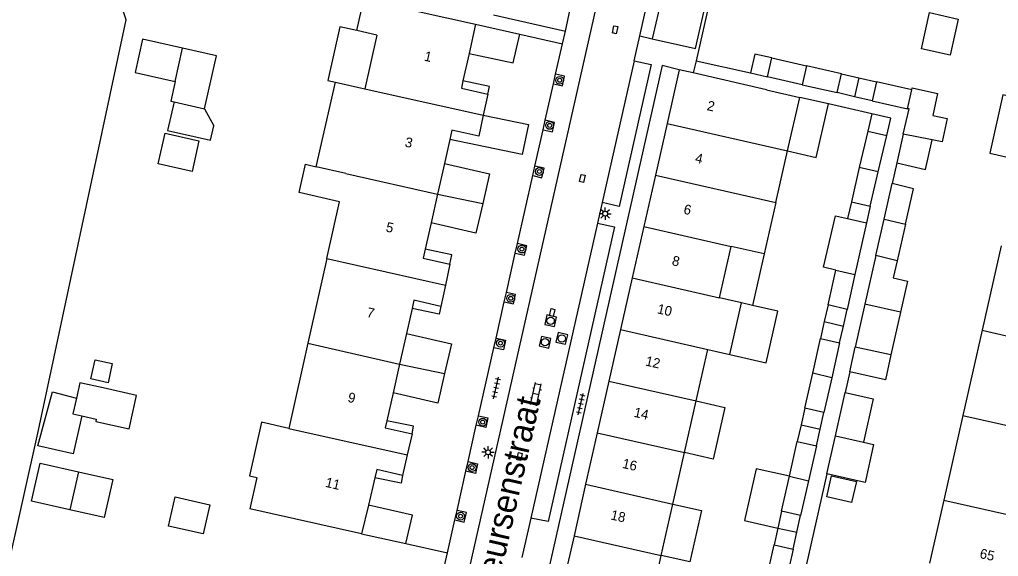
# Model space of a CAD drawing. Extents: x 128999 to 131010, y 395498 to 399007.
# Drawn here: x 129378.9 to 129478.9, y 398683.9 to 398738.8 of the extents above; entities that cross this region are included whole.
import ezdxf

# ---------------------------------------------------------------- set-up
doc = ezdxf.new("R2010")
doc.units = 0
for name, color, linetype in [('gg-afsc-erfafscheiding', 7, 'Continuous'), ('gg-afsc-muur', 7, 'Continuous'), ('gg-anno-huisnummerreeks BGT', 7, 'Continuous'), ('gg-anno-openbare ruimte label', 7, 'Continuous'), ('gg-bbg-bijgebouw', 7, 'Continuous'), ('gg-bbg-gedigitaliseerde bebouwing', 7, 'Continuous'), ('gg-bbg-gedigitaliseerde bijgebouw', 7, 'Continuous'), ('gg-bbg-hoofdgebouw', 7, 'Continuous'), ('gg-bbg-luifel en loopbrug', 7, 'Continuous'), ('gg-bbg-tussenscheiding', 7, 'Continuous'), ('gg-knt-verharding', 7, 'Continuous'), ('gg-knt-verharding nz', 7, 'Continuous'), ('gg-kntw-beschoeiing', 7, 'Continuous'), ('gt-grn-weggrens', 7, 'Continuous'), ('gt-symb-boom', 7, 'Continuous'), ('gt-symb-klinker verharding', 7, 'Continuous'), ('gt-symb-kolk center center', 7, 'Continuous'), ('gt-symb-lichtmast', 7, 'Continuous'), ('gt-symb-rioolschacht', 7, 'Continuous'), ('gt-symb-tegel verharding', 7, 'Continuous')]:
    doc.layers.add(name, color=color, linetype=linetype)

# ---------------------------------------------------------------- blocks, each defined once
blk = doc.blocks.new('gt0-KOLKCC')
at = {"layer": 'gt-symb-kolk center center'}
blk.add_lwpolyline([(-0.375, 0.2), (0.375, 0.2), (0.375, -0.2), (-0.375, -0.2)], close=True, dxfattribs=at)
blk = doc.blocks.new('gt0-BOOM')
at = {"layer": 'gt-symb-boom'}
for radius in [0.4, 0.2]:
    blk.add_circle((0, 0), radius, dxfattribs=at)
blk = doc.blocks.new('gt0-LMAST')
at = {"layer": 'gt-symb-lichtmast'}
for p, q in [((-0.182, 0.173), (-0.447, 0.438)), ((-0.005, 0.246), (-0.005, 0.621)), ((0.172, 0.173), (0.437, 0.438)), ((-0.255, -0.004), (-0.63, -0.004)), ((-0.182, -0.181), (-0.447, -0.446)), ((-0.005, -0.254), (-0.005, -0.629)), ((0.437, -0.446), (0.172, -0.181)), ((0.245, -0.004), (0.62, -0.004))]:
    blk.add_line(p, q, dxfattribs=at)
blk.add_circle((-0.005, -0.004), 0.25, dxfattribs=at)
blk = doc.blocks.new('gt0-TEG1')
at = {"layer": 'gt-symb-tegel verharding'}
for p, q in [((-1.125, 0), (1.125, 0)), ((-0.9, -0.25), (-0.9, 0.25)), ((-0.45, -0.25), (-0.45, 0.25)), ((0, -0.25), (0, 0.25)), ((0.45, -0.25), (0.45, 0.25)), ((0.9, -0.25), (0.9, 0.25))]:
    blk.add_line(p, q, dxfattribs=at)
blk = doc.blocks.new('gt0-KL1')
at = {"layer": 'gt-symb-klinker verharding'}
for p, q in [((-1.15, 0.3), (1.15, 0.3)), ((-1, -0.3), (-1, 0.3)), ((-0.5, 0.3), (-0.5, 0.45)), ((0, -0.3), (0, 0.3)), ((0.5, 0.3), (0.5, 0.45)), ((1, -0.3), (1, 0.3)), ((-1.15, -0.3), (1.15, -0.3)), ((-0.5, -0.45), (-0.5, -0.3)), ((0.5, -0.45), (0.5, -0.3))]:
    blk.add_line(p, q, dxfattribs=at)
blk = doc.blocks.new('gt0-RS')
at = {"layer": 'gt-symb-rioolschacht'}
blk.add_lwpolyline([(-0.5, -0.5), (0.5, -0.5), (0.5, 0.5), (-0.5, 0.5)], close=True, dxfattribs=at)
blk.add_circle((0, 0), 0.375, dxfattribs=at)

msp = doc.modelspace()

# ---------------------------------------------------------------- linework, layer by layer
at = {"layer": 'gg-afsc-erfafscheiding'}
for p, q in [((129450.821, 398747.022), (129447.977, 398734.545)), ((129429.973, 398737.26), (129434.34, 398736.283)), ((129447.977, 398734.545), (129453.526, 398733.293)), ((129418.343, 398685.187), (129422.582, 398684.239))]:
    msp.add_line(p, q, dxfattribs=at)
at = {"layer": 'gg-afsc-muur'}
for p, q in [((129465.928, 398729.114), (129461.496, 398730.131)), ((129468.49, 398724.097), (129468.019, 398721.993)), ((129463.677, 398702.749), (129463.199, 398700.623)), ((129461.331, 398692.307), (129455.652, 398667.036)), ((129417.593, 398662.157), (129422.582, 398684.239))]:
    msp.add_line(p, q, dxfattribs=at)
at = {"layer": 'gg-bbg-bijgebouw'}
for p, q in [((129434.631, 398737.57), (129435.371, 398740.98)), ((129427.271, 398739.23), (129434.631, 398737.57)), ((129455.27, 398732.9), (129455.72, 398734.83)), ((129455.72, 398734.83), (129459.252, 398734.029)), ((129462.82, 398733.22), (129459.252, 398734.029)), ((129462.38, 398731.28), (129462.82, 398733.22)), ((129458.819, 398732.091), (129455.27, 398732.9)), ((129458.819, 398732.091), (129462.38, 398731.28)), ((129466.41, 398732.4), (129465.97, 398730.45)), ((129470.02, 398731.58), (129466.41, 398732.4)), ((129465.97, 398730.45), (129469.57, 398729.63)), ((129465.521, 398727.361), (129464.654, 398723.625)), ((129466.596, 398723.172), (129467.467, 398726.907)), ((129464.654, 398723.625), (129463.84, 398720.12)), ((129465.78, 398719.67), (129466.596, 398723.172)), ((129467.188, 398718.337), (129468.019, 398721.993)), ((129463.84, 398720.12), (129465.78, 398719.67)), ((129466.35, 398714.646), (129467.188, 398718.337)), ((129465.395, 398717.96), (129464.21, 398712.685)), ((129461.47, 398709.59), (129462.27, 398713.14)), ((129464.21, 398712.685), (129463.41, 398709.12)), ((129463.41, 398709.12), (129461.47, 398709.59)), ((129459.89, 398702.6), (129460.69, 398706.16)), ((129460.69, 398706.16), (129462.64, 398705.7)), ((129462.64, 398705.7), (129461.841, 398702.149)), ((129459.09, 398699.04), (129459.89, 398702.6)), ((129461.841, 398702.149), (129461.04, 398698.59)), ((129461.04, 398698.59), (129459.09, 398699.04)), ((129457.517, 398692.071), (129458.32, 398695.62)), ((129458.32, 398695.62), (129460.27, 398695.17)), ((129460.27, 398695.17), (129459.467, 398691.621)), ((129456.71, 398688.5), (129457.517, 398692.071)), ((129459.467, 398691.621), (129458.66, 398688.05)), ((129458.66, 398688.05), (129456.71, 398688.5)), ((129455.141, 398681.53), (129455.94, 398685.08)), ((129455.94, 398685.08), (129457.89, 398684.64)), ((129457.89, 398684.64), (129457.095, 398681.091))]:
    msp.add_line(p, q, dxfattribs=at)
msp.add_lwpolyline([(129469.15, 398727.042), (129469.735, 398729.617), (129469.57, 398729.63)], dxfattribs=at)
at = {"layer": 'gg-bbg-gedigitaliseerde bebouwing'}
for p, q in [((129415.378, 398737.166), (129414.152, 398731.681)), ((129409.181, 398723.705), (129411.138, 398732.362)), ((129411.138, 398732.362), (129414.152, 398731.681)), ((129457.331, 398725.332), (129458.573, 398730.802)), ((129456.134, 398720.055), (129457.331, 398725.332)), ((129456.134, 398720.055), (129454.94, 398714.795)), ((129450.366, 398710.298), (129451.554, 398715.559)), ((129454.94, 398714.795), (129451.554, 398715.559)), ((129479.152, 398715.619), (129477.202, 398706.99)), ((129410.274, 398714.341), (129408.333, 398705.661)), ((129452.615, 398709.788), (129450.366, 398710.298)), ((129451.421, 398704.522), (129452.615, 398709.788)), ((129477.202, 398706.99), (129475.234, 398698.279)), ((129408.333, 398705.661), (129406.39, 398696.971)), ((129447.99, 398699.77), (129449.178, 398705.031)), ((129449.178, 398705.031), (129451.421, 398704.522)), ((129446.8, 398694.5), (129447.99, 398699.77)), ((129475.234, 398698.279), (129473.278, 398689.621)), ((129445.613, 398689.239), (129446.8, 398694.5)), ((129444.426, 398683.981), (129445.613, 398689.239)), ((129473.278, 398689.621), (129471.824, 398683.186)), ((129443.232, 398678.69), (129444.426, 398683.981))]:
    msp.add_line(p, q, dxfattribs=at)
for points in [[(129410.274, 398714.341), (129411.569, 398720.13), (129407.421, 398721.068), (129408.074, 398723.956), (129409.181, 398723.705)], [(129406.39, 398696.971), (129403.585, 398697.605), (129402.347, 398692.129), (129403.11, 398691.956), (129402.395, 398688.753)]]:
    msp.add_lwpolyline(points, dxfattribs=at)
at = {"layer": 'gg-bbg-gedigitaliseerde bijgebouw'}
for p, q in [((129394.762, 398732.408), (129395.529, 398735.823)), ((129394.653, 398730.341), (129397.775, 398729.64)), ((129397.775, 398729.64), (129398.715, 398727.892)), ((129465.521, 398727.361), (129467.467, 398726.907)), ((129472.091, 398726.456), (129469.15, 398727.042)), ((129462.228, 398718.698), (129463.443, 398718.415)), ((129463.443, 398718.415), (129465.395, 398717.96)), ((129469.357, 398717.844), (129468.508, 398714.107)), ((129468.508, 398714.107), (129466.35, 398714.646)), ((129463.677, 398702.749), (129464.247, 398705.285)), ((129467.886, 398704.47), (129464.247, 398705.285)), ((129385.226, 398698.252), (129386.703, 398697.92)), ((129461.331, 398692.307), (129462.208, 398696.21)), ((129462.208, 398696.21), (129465.069, 398695.569)), ((129384.884, 398692.54), (129384.007, 398688.637))]:
    msp.add_line(p, q, dxfattribs=at)
for points in [[(129395.529, 398735.823), (129391.431, 398736.743), (129390.664, 398733.328), (129394.762, 398732.408)], [(129470.02, 398731.58), (129470.063, 398731.776), (129472.658, 398731.206), (129472.164, 398728.96), (129473.629, 398728.638), (129473.105, 398726.254), (129472.091, 398726.456)], [(129394.653, 398730.341), (129393.996, 398727.414), (129398.386, 398726.428), (129398.715, 398727.892)], [(129469.357, 398717.844), (129470.177, 398721.454), (129468.019, 398721.993)], [(129462.27, 398713.14), (129461.002, 398713.436), (129462.228, 398718.698)], [(129467.886, 398704.47), (129467.318, 398701.933), (129463.677, 398702.749)], [(129386.587, 398703.984), (129388.343, 398703.59), (129387.905, 398701.638), (129386.149, 398702.032), (129386.587, 398703.984)], [(129387.417, 398701.102), (129385.036, 398701.637), (129384.679, 398700.046)], [(129386.703, 398697.92), (129386.65, 398697.687), (129390.065, 398696.92), (129390.832, 398700.335), (129387.417, 398701.102)], [(129384.679, 398700.046), (129384.321, 398698.455), (129385.226, 398698.252)], [(129465.069, 398695.569), (129466.111, 398695.336), (129465.237, 398691.432), (129461.331, 398692.307)], [(129384.007, 398688.637), (129380.105, 398689.513), (129380.981, 398693.416), (129384.884, 398692.54)], [(129464.353, 398691.553), (129463.873, 398689.406), (129461.335, 398689.975), (129461.816, 398692.121), (129464.353, 398691.553)], [(129394.753, 398689.969), (129398.314, 398689.164), (129397.639, 398686.176), (129394.078, 398686.98), (129394.753, 398689.969)]]:
    msp.add_lwpolyline(points, dxfattribs=at)
at = {"layer": 'gg-bbg-hoofdgebouw'}
for p, q in [((129413.323, 398737.626), (129414.039, 398740.83)), ((129414.039, 398740.83), (129425.46, 398738.27)), ((129425.46, 398738.27), (129424.788, 398735.266)), ((129415.378, 398737.166), (129413.323, 398737.626)), ((129424.788, 398735.266), (129424.166, 398732.489)), ((129446.251, 398733.62), (129445.015, 398728.139)), ((129447.691, 398733.291), (129446.251, 398733.62)), ((129455.171, 398731.58), (129447.691, 398733.291)), ((129426.721, 398731.14), (129426.245, 398728.991)), ((129455.171, 398731.58), (129458.573, 398730.802)), ((129445.015, 398728.139), (129443.824, 398722.859)), ((129422.827, 398726.503), (129422.273, 398724.029)), ((129422.273, 398724.029), (129421.575, 398720.909)), ((129443.824, 398722.859), (129442.637, 398717.598)), ((129421.575, 398720.909), (129420.919, 398717.979)), ((129420.919, 398717.979), (129420.316, 398715.288)), ((129442.637, 398717.598), (129441.451, 398712.34)), ((129422.841, 398713.76), (129422.37, 398711.618)), ((129441.451, 398712.34), (129440.262, 398707.07)), ((129422.37, 398711.618), (129421.891, 398709.44)), ((129418.962, 398709.233), (129418.387, 398706.66)), ((129440.262, 398707.07), (129439.075, 398701.809)), ((129418.387, 398706.66), (129417.69, 398703.54)), ((129417.69, 398703.54), (129417.035, 398700.609)), ((129439.075, 398701.809), (129437.884, 398696.529)), ((129417.035, 398700.609), (129416.397, 398697.751)), ((129418.961, 398696.4), (129418.477, 398694.251)), ((129437.884, 398696.529), (129436.7, 398691.28)), ((129418.477, 398694.251), (129418.001, 398692.14)), ((129415.163, 398691.914), (129414.504, 398689.13)), ((129436.7, 398691.28), (129435.509, 398686)), ((129414.504, 398689.13), (129413.811, 398686.2)), ((129413.811, 398686.2), (129402.395, 398688.753)), ((129435.509, 398686), (129434.327, 398680.761))]:
    msp.add_line(p, q, dxfattribs=at)
for points in [[(129424.166, 398732.489), (129424.001, 398731.75), (129426.721, 398731.14)], [(129426.245, 398728.991), (129425.771, 398726.85), (129423.041, 398727.46), (129422.827, 398726.503)], [(129420.316, 398715.288), (129420.111, 398714.37), (129422.841, 398713.76)], [(129421.891, 398709.44), (129419.151, 398710.08), (129418.962, 398709.233)], [(129416.397, 398697.751), (129416.231, 398697.01), (129418.961, 398696.4)], [(129418.001, 398692.14), (129415.361, 398692.75), (129415.163, 398691.914)]]:
    msp.add_lwpolyline(points, dxfattribs=at)
at = {"layer": 'gg-bbg-luifel en loopbrug'}
for p, q in [((129425.46, 398738.27), (129429.973, 398737.26)), ((129453.526, 398733.293), (129455.27, 398732.9)), ((129462.82, 398733.22), (129464.615, 398732.81)), ((129464.615, 398732.81), (129464.174, 398730.865)), ((129464.615, 398732.81), (129466.41, 398732.4)), ((129464.174, 398730.865), (129462.38, 398731.28)), ((129461.496, 398730.131), (129458.573, 398730.802)), ((129465.97, 398730.45), (129464.174, 398730.865)), ((129465.928, 398729.114), (129465.521, 398727.361)), ((129469.15, 398727.042), (129468.49, 398724.097)), ((129430.212, 398724.966), (129422.827, 398726.503)), ((129421.575, 398720.909), (129426.18, 398719.95)), ((129463.84, 398720.12), (129463.443, 398718.415)), ((129465.78, 398719.67), (129465.395, 398717.96)), ((129454.94, 398714.795), (129453.746, 398709.531)), ((129466.35, 398714.646), (129465.232, 398709.671)), ((129453.746, 398709.531), (129452.615, 398709.788)), ((129461.47, 398709.59), (129461.08, 398707.875)), ((129463.025, 398707.41), (129463.41, 398709.12)), ((129465.232, 398709.671), (129464.247, 398705.285)), ((129468.869, 398708.857), (129465.232, 398709.671)), ((129468.869, 398708.857), (129467.886, 398704.47)), ((129461.08, 398707.875), (129460.69, 398706.16)), ((129461.08, 398707.875), (129463.025, 398707.41)), ((129462.64, 398705.7), (129463.025, 398707.41)), ((129417.69, 398703.54), (129422.295, 398702.581)), ((129462.208, 398696.21), (129463.199, 398700.623)), ((129459.09, 398699.04), (129458.705, 398697.33)), ((129460.655, 398696.88), (129461.04, 398698.59)), ((129458.705, 398697.33), (129458.32, 398695.62)), ((129458.705, 398697.33), (129460.655, 398696.88)), ((129460.27, 398695.17), (129460.655, 398696.88)), ((129456.71, 398688.5), (129456.324, 398686.784)), ((129458.275, 398686.345), (129458.66, 398688.05)), ((129413.811, 398686.2), (129418.343, 398685.187)), ((129456.324, 398686.784), (129455.94, 398685.08)), ((129456.324, 398686.784), (129458.275, 398686.345)), ((129457.89, 398684.64), (129458.275, 398686.345))]:
    msp.add_line(p, q, dxfattribs=at)
for points in [[(129471.837, 398739.456), (129474.763, 398738.794), (129473.934, 398735.128), (129471.004, 398735.772), (129471.837, 398739.456)], [(129413.323, 398737.626), (129411.575, 398738.017), (129410.345, 398732.538), (129411.138, 398732.362)], [(129424.788, 398735.266), (129429.298, 398734.327), (129429.973, 398737.26)], [(129397.775, 398729.64), (129398.989, 398735.047), (129395.529, 398735.823)], [(129455.72, 398734.83), (129453.965, 398735.228), (129453.526, 398733.293)], [(129394.762, 398732.408), (129394.315, 398730.417), (129394.653, 398730.341)], [(129426.721, 398731.14), (129426.884, 398731.923), (129424.166, 398732.489)], [(129482.487, 398730.351), (129479.33, 398731.058), (129477.994, 398725.09), (129481.129, 398724.37)], [(129457.331, 398725.332), (129460.257, 398724.668), (129461.496, 398730.131)], [(129426.245, 398728.991), (129430.85, 398728.032), (129430.212, 398724.966)], [(129467.467, 398726.907), (129467.876, 398728.66), (129465.928, 398729.114)], [(129393.734, 398727.129), (129397.194, 398726.352), (129396.493, 398723.23), (129393.033, 398724.007), (129393.734, 398727.129)], [(129468.49, 398724.097), (129471.416, 398723.442), (129472.091, 398726.456)], [(129422.273, 398724.029), (129426.874, 398722.971), (129426.18, 398719.95)], [(129426.18, 398719.95), (129425.486, 398716.929), (129420.919, 398717.979)], [(129422.841, 398713.76), (129423.041, 398714.72), (129420.316, 398715.288)], [(129468.508, 398714.107), (129468.115, 398712.351), (129469.578, 398712.023), (129468.869, 398708.857)], [(129421.891, 398709.44), (129421.728, 398708.657), (129418.962, 398709.233)], [(129451.421, 398704.522), (129455.127, 398703.682), (129456.321, 398708.947), (129453.746, 398709.531)], [(129418.387, 398706.66), (129422.989, 398705.602), (129422.295, 398702.581)], [(129422.295, 398702.581), (129421.601, 398699.56), (129417.035, 398700.609)], [(129385.226, 398698.252), (129384.355, 398694.374), (129380.737, 398695.187), (129382.22, 398700.692), (129384.679, 398700.046)], [(129463.199, 398700.623), (129466.06, 398699.98), (129465.069, 398695.569)], [(129447.99, 398699.77), (129450.916, 398699.106), (129449.721, 398693.838), (129446.8, 398694.5)], [(129418.961, 398696.4), (129419.124, 398697.183), (129416.397, 398697.751)], [(129384.884, 398692.54), (129388.396, 398691.751), (129387.52, 398687.848), (129384.007, 398688.637)], [(129418.001, 398692.14), (129417.838, 398691.357), (129415.163, 398691.914)], [(129457.517, 398692.071), (129454.102, 398692.84), (129452.912, 398687.552), (129456.324, 398686.784)], [(129418.343, 398685.187), (129419.011, 398688.094), (129414.504, 398689.13)], [(129445.613, 398689.239), (129448.539, 398688.575), (129447.347, 398683.319), (129444.426, 398683.981)]]:
    msp.add_lwpolyline(points, dxfattribs=at)
at = {"layer": 'gg-bbg-tussenscheiding'}
for p, q in [((129459.252, 398734.029), (129458.819, 398732.091)), ((129414.152, 398731.681), (129426.245, 398728.991)), ((129469.57, 398729.63), (129470.02, 398731.58)), ((129445.015, 398728.139), (129457.331, 398725.332)), ((129412.215, 398723.021), (129409.181, 398723.705)), ((129412.215, 398723.021), (129421.575, 398720.909)), ((129466.596, 398723.172), (129464.654, 398723.625)), ((129443.824, 398722.859), (129456.134, 398720.055)), ((129467.188, 398718.337), (129469.357, 398717.844)), ((129442.637, 398717.598), (129451.554, 398715.559)), ((129410.274, 398714.341), (129422.37, 398711.618)), ((129462.27, 398713.14), (129464.21, 398712.685)), ((129441.451, 398712.34), (129450.366, 398710.298)), ((129440.262, 398707.07), (129449.178, 398705.031)), ((129477.202, 398706.99), (129489.3, 398704.24)), ((129408.333, 398705.661), (129417.69, 398703.54)), ((129461.841, 398702.149), (129459.89, 398702.6)), ((129439.075, 398701.809), (129447.99, 398699.77)), ((129475.234, 398698.279), (129484.61, 398696.19)), ((129406.39, 398696.971), (129418.477, 398694.251)), ((129437.884, 398696.529), (129446.8, 398694.5)), ((129457.517, 398692.071), (129459.467, 398691.621)), ((129436.7, 398691.28), (129445.613, 398689.239)), ((129473.278, 398689.621), (129485.375, 398686.901)), ((129435.509, 398686), (129444.426, 398683.981))]:
    msp.add_line(p, q, dxfattribs=at)
at = {"layer": 'gg-knt-verharding'}
for p, q in [((129441.706, 398757.612), (129419.974, 398661.216)), ((129442.238, 398737.076), (129444.731, 398748.104)), ((129446.006, 398747.816), (129443.509, 398736.792)), ((129441.663, 398734.534), (129442.238, 398737.076)), ((129433.635, 398733.161), (129434.34, 398736.283)), ((129433.415, 398732.189), (129433.635, 398733.161)), ((129432.571, 398728.455), (129433.415, 398732.189)), ((129432.352, 398727.484), (129432.571, 398728.455)), ((129431.511, 398723.763), (129432.352, 398727.484)), ((129431.294, 398722.799), (129431.511, 398723.763)), ((129429.724, 398715.851), (129431.294, 398722.799)), ((129438.387, 398720.048), (129437.908, 398717.935)), ((129429.507, 398714.891), (129429.724, 398715.851)), ((129428.599, 398710.871), (129429.507, 398714.891)), ((129428.38, 398709.901), (129428.599, 398710.871)), ((129427.542, 398706.194), (129428.38, 398709.901)), ((129427.319, 398705.204), (129427.542, 398706.194)), ((129425.75, 398698.262), (129427.319, 398705.204)), ((129425.529, 398697.283), (129425.75, 398698.262)), ((129424.69, 398693.569), (129425.529, 398697.283)), ((129424.469, 398692.591), (129424.69, 398693.569)), ((129423.562, 398688.575), (129424.469, 398692.591)), ((129423.343, 398687.608), (129423.562, 398688.575)), ((129422.582, 398684.239), (129423.343, 398687.608)), ((129431.091, 398687.786), (129430.185, 398683.782))]:
    msp.add_line(p, q, dxfattribs=at)
for points in [[(129443.509, 398736.792), (129447.926, 398735.803), (129450.427, 398746.818), (129446.006, 398747.816)], [(129446.251, 398733.62), (129444.531, 398734.04), (129426.621, 398654.55)], [(129441.663, 398734.534), (129443.393, 398734.161), (129440.121, 398719.639), (129438.387, 398720.048)], [(129433.415, 398732.189), (129434.328, 398731.983), (129434.548, 398732.955), (129433.635, 398733.161)], [(129432.352, 398727.484), (129433.296, 398727.271), (129433.525, 398728.24), (129432.571, 398728.455)], [(129431.294, 398722.799), (129432.238, 398722.586), (129432.461, 398723.548), (129431.511, 398723.763)], [(129437.908, 398717.935), (129439.646, 398717.56), (129432.873, 398687.45), (129431.091, 398687.786)], [(129429.507, 398714.891), (129430.452, 398714.678), (129430.679, 398715.635), (129429.724, 398715.851)], [(129428.38, 398709.901), (129429.329, 398709.687), (129429.543, 398710.658), (129428.599, 398710.871)], [(129427.542, 398706.194), (129428.511, 398705.975), (129428.294, 398704.984), (129427.319, 398705.204)], [(129425.75, 398698.262), (129426.715, 398698.044), (129426.498, 398697.064), (129425.529, 398697.283)], [(129424.69, 398693.569), (129425.651, 398693.352), (129425.43, 398692.374), (129424.469, 398692.591)], [(129423.343, 398687.608), (129424.298, 398687.392), (129424.526, 398688.357), (129423.562, 398688.575)]]:
    msp.add_lwpolyline(points, dxfattribs=at)
at = {"layer": 'gg-knt-verharding nz'}
for p, q in [((129441.663, 398734.534), (129438.387, 398720.048)), ((129437.908, 398717.935), (129431.091, 398687.786))]:
    msp.add_line(p, q, dxfattribs=at)
at = {"layer": 'gg-kntw-beschoeiing'}
msp.add_lwpolyline([(129374.399, 398674.078), (129375.901, 398674.91), (129380.8, 398696.788), (129389.774, 398738.734), (129388.997, 398741.053), (129383.736, 398748.314)], dxfattribs=at)
at = {"layer": 'gt-grn-weggrens'}
for p, q in [((129434.34, 398736.283), (129434.631, 398737.57)), ((129442.238, 398737.076), (129443.509, 398736.792)), ((129447.977, 398734.545), (129447.691, 398733.291))]:
    msp.add_line(p, q, dxfattribs=at)

# ---------------------------------------------------------------- block references
at = {"layer": 'gt-symb-boom'}
for p in [(129434.045, 398732.545), (129433.028, 398727.934), (129431.974, 398723.224), (129430.183, 398715.294), (129429.045, 398710.261), (129428.002, 398705.685), (129426.176, 398697.609), (129425.1, 398692.962), (129423.92, 398687.997)]:
    msp.add_blockref('gt0-BOOM', p, dxfattribs=at)
at = {"layer": 'gt-symb-klinker verharding', "rotation": 77.22875743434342}
msp.add_blockref('gt0-KL1', (129431.624, 398700.475), dxfattribs=at)
at = {"layer": 'gt-symb-kolk center center'}
for p, rotation in [((129439.705, 398737.71), 77.06118937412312), ((129436.358, 398722.523), 77.52092819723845), ((129433.279, 398708.796), 77.3531465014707), ((129429.951, 398694.09), -102.77124256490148)]:
    msp.add_blockref('gt0-KOLKCC', p, dxfattribs=dict(at, rotation=rotation))
at = {"layer": 'gt-symb-lichtmast'}
for p in [(129438.698, 398718.913), (129426.735, 398694.527)]:
    msp.add_blockref('gt0-LMAST', p, dxfattribs=at)
at = {"layer": 'gt-symb-rioolschacht'}
for p, rotation in [((129433.123, 398707.968), 77.22875743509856), ((129432.55, 398705.772), 77.22875743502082), ((129434.267, 398706.16), 77.22875743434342)]:
    msp.add_blockref('gt0-RS', p, dxfattribs=dict(at, rotation=rotation))
at = {"layer": 'gt-symb-tegel verharding', "rotation": 77.29726808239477}
for p in [(129427.549, 398701.098), (129436.197, 398699.452)]:
    msp.add_blockref('gt0-TEG1', p, dxfattribs=at)

# ---------------------------------------------------------------- texts
at = {"layer": 'gg-anno-huisnummerreeks BGT'}
for s, rotation, p in [('1', 347.4, (129420.135, 398734.566)), ('2', 347.3, (129449.026, 398729.508)), ('3', 347.4, (129418.169, 398725.781)), ('4', 347.3, (129447.819, 398724.158)), ('6', 347.3, (129446.638, 398718.923)), ('5', 347.4, (129416.226, 398717.101)), ('8', 347.3, (129445.452, 398713.664)), ('7', 347.4, (129414.273, 398708.374)), ('10', 347.3, (129443.943, 398708.739)), ('12', 347.3, (129442.739, 398703.405)), ('9', 347.4, (129412.334, 398699.693)), ('14', 347.3, (129441.557, 398698.167)), ('16', 347.3, (129440.378, 398692.938)), ('11', 346.7, (129410.041, 398691.012)), ('18', 347.3, (129439.191, 398687.674)), ('65', 347.2, (129476.888, 398683.734))]:
    msp.add_text(s, height=1, rotation=rotation, dxfattribs=at).set_placement(p)
at = {"layer": 'gg-anno-openbare ruimte label'}
msp.add_text('Deursenstraat', height=2.5, rotation=77.2, dxfattribs=at).set_placement((129427.457, 398679.413))

doc.saveas('drawing.dxf')
